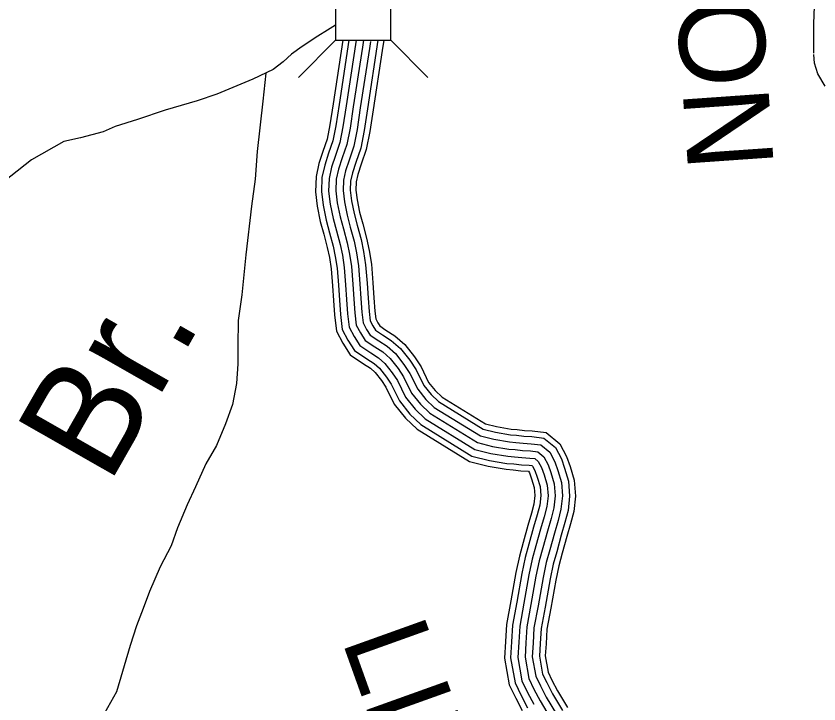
# Model space of a CAD drawing. Extents: x 1788175 to 1969470, y 584502 to 738744.
# Drawn here: x 1947155 to 1950618, y 624974 to 627941 of the extents above; entities that cross this region are included whole.
import ezdxf

# ---------------------------------------------------------------- set-up
doc = ezdxf.new("R2010")
doc.units = 0
for name, color, linetype in [('DESIGN - DRAINAGE - Bridges and Cross Drains Size Text', 7, 'Continuous'), ('DESIGN - ROW - Right-of-Way and Easement Labels', 7, 'Continuous'), ('DESIGN - TRANSPORTATION - Text', 7, 'Continuous'), ('SURVEY - CONTOURS - Index with Text', 7, 'Continuous'), ('SURVEY - DRAINAGE - Storm Sewer', 7, 'Continuous'), ('SURVEY - TRANSPORTATION - Roads', 7, 'Continuous')]:
    doc.layers.add(name, color=color, linetype=linetype)

msp = doc.modelspace()

# ---------------------------------------------------------------- linework, layer by layer
at = {"layer": 'DESIGN - TRANSPORTATION - Text'}
for points in [[(1948533.6, 627902.3), (1948498.3, 627880), (1948456.4, 627853.9), (1948388.4, 627809.6), (1948342.5, 627777.3), (1948306.6, 627743.2), (1948264.6, 627711), (1948176.7, 627668.6), (1948020.7, 627604), (1947936.7, 627575.7), (1947798.7, 627535.1), (1947678.7, 627494.7), (1947582.7, 627464.3), (1947530.7, 627442.1), (1947432.7, 627415.7), (1947360.7, 627399.5), (1947220.8, 627320.9), (1947007.1, 627151.9)], [(1948231.7, 627695.1), (1948219, 627574.6), (1948195.5, 627356.1), (1948185.9, 627237.8), (1948170.2, 627121.6), (1948146.7, 626911.1), (1948129.2, 626738.7), (1948113.5, 626628.4), (1948111.8, 626518.2), (1948112, 626440.1), (1948106.2, 626355.9), (1948088.5, 626265.7), (1948058.7, 626181.4), (1948018.9, 626089.1), (1947973.1, 626008.8), (1947929.3, 625910.5), (1947893.5, 625832.2), (1947851.7, 625733.9), (1947823.9, 625655.7), (1947776.1, 625565.4), (1947730.4, 625459), (1947702.6, 625384.8), (1947674.8, 625310.6), (1947647, 625226.3), (1947587.5, 625025.7), (1947535.7, 624933.4)]]:
    msp.add_lwpolyline(points, dxfattribs=at)
at = {"layer": 'SURVEY - CONTOURS - Index with Text'}
for points in [[(1948564.5, 627836.5), (1948522.6, 627562.9), (1948509.1, 627472.5), (1948496.9, 627410.1), (1948478.8, 627357.1), (1948461.4, 627304.4), (1948448.8, 627248.3), (1948446.4, 627183.3), (1948453.8, 627120.9), (1948467.2, 627054.4), (1948482.1, 626999.7), (1948497.6, 626942.1), (1948506.8, 626898.9), (1948514.1, 626850.3), (1948520, 626777.9), (1948524.1, 626714.3), (1948528.5, 626651.9), (1948536.8, 626581.4), (1948564.1, 626530), (1948596, 626479.4), (1948654.3, 626440.7), (1948683.6, 626421.9), (1948704.5, 626403.7), (1948731.5, 626368.9), (1948750.6, 626340.4), (1948786.4, 626267.1), (1948834.4, 626206.8), (1948885.6, 626158.4), (1949111.4, 626018.9), (1949192.1, 625999), (1949269.7, 625985.9), (1949299.7, 625983.9), (1949332.3, 625979.9), (1949365.6, 625978), (1949369.9, 625970), (1949379, 625944.4), (1949389.9, 625907.4), (1949392.6, 625872.8), (1949388.4, 625835.2), (1949378.4, 625796.4), (1949362.7, 625742.9), (1949342.8, 625670.3), (1949326.2, 625611.6), (1949311.5, 625541.1), (1949289.6, 625417.8), (1949270.9, 625316.4), (1949266.8, 625242.9), (1949262.4, 625170.7), (1949282.5, 625056.4), (1949310.6, 624998.2), (1949338.6, 624944.7)], [(1948590.6, 627836.5), (1948548.1, 627559), (1948534.5, 627468.1), (1948521.8, 627403.4), (1948503.1, 627348.9), (1948486.2, 627297.6), (1948474.4, 627244.9), (1948472.2, 627184.3), (1948479.2, 627125), (1948492.3, 627060.4), (1948506.9, 627006.4), (1948522.7, 626948.1), (1948532.1, 626903.5), (1948539.6, 626853.3), (1948545.6, 626779.8), (1948549.8, 626716), (1948554.1, 626654.3), (1948561.8, 626589.2), (1948586.4, 626542.9), (1948614.8, 626497.7), (1948668.4, 626462.2), (1948699.1, 626442.5), (1948723.2, 626421.4), (1948752.4, 626383.9), (1948772.9, 626353.2), (1948808.3, 626280.9), (1948853.4, 626224.2), (1948901.3, 626178.9), (1949121.5, 626042.9), (1949197.3, 626024.2), (1949272.7, 626011.5), (1949302.2, 626009.5), (1949334.6, 626005.5), (1949368.6, 626003.6), (1949380.3, 626002.2), (1949383.1, 625999.8), (1949393.5, 625980.4), (1949403.5, 625952.4), (1949415.3, 625912.1), (1949418.5, 625872.4), (1949413.8, 625830.5), (1949403.2, 625789.6), (1949387.5, 625735.9), (1949367.6, 625663.4), (1949351.2, 625605.4), (1949336.7, 625536.2), (1949314.9, 625413.2), (1949296.5, 625313.3), (1949292.5, 625241.4), (1949288.2, 625172.1), (1949307.3, 625064.4), (1949333.6, 625009.7), (1949361, 624957.2)], [(1948621.9, 627836.5), (1948578.7, 627554.4), (1948565, 627462.8), (1948551.8, 627395.4), (1948532.5, 627339.1), (1948516.1, 627289.3), (1948505.3, 627240.9), (1948503.2, 627185.6), (1948509.8, 627129.9), (1948522.4, 627067.5), (1948536.9, 627014.5), (1948552.8, 626955.3), (1948562.6, 626909), (1948570.5, 626856.9), (1948576.6, 626782.1), (1948580.7, 626718.1), (1948585, 626657.2), (1948591.9, 626598.6), (1948613.2, 626558.5), (1948637.5, 626519.9), (1948685.4, 626488.2), (1948717.7, 626467.3), (1948745.9, 626442.8), (1948777.5, 626402.1), (1948799.8, 626368.8), (1948834.6, 626297.6), (1948876.3, 626245.3), (1948920.3, 626203.6), (1949133.7, 626071.8), (1949203.6, 626054.6), (1949276.4, 626042.3), (1949305.1, 626040.3), (1949337.3, 626036.4), (1949371.4, 626034.5), (1949393.2, 626031.9), (1949407.7, 626019.7), (1949421.9, 625993), (1949433, 625961.9), (1949445.9, 625917.8), (1949449.6, 625871.9), (1949444.3, 625824.9), (1949433.1, 625781.4), (1949417.3, 625727.5), (1949397.4, 625655.1), (1949381.3, 625598), (1949367.2, 625530.4), (1949345.4, 625407.7), (1949327.4, 625309.6), (1949323.4, 625239.6), (1949319.4, 625173.9), (1949337, 625073.9), (1949361.3, 625023.6), (1949388.1, 624972.4)], [(1948653.4, 627836.5), (1948648.7, 627806.4), (1948609.4, 627549.8), (1948595.6, 627457.6), (1948581.8, 627387.4), (1948561.9, 627329.2), (1948546, 627281.1), (1948536.2, 627236.9), (1948534.3, 627186.8), (1948540.4, 627134.8), (1948552.6, 627074.7), (1948566.8, 627022.6), (1948583, 626962.6), (1948593.1, 626914.5), (1948601.3, 626860.4), (1948607.5, 626784.3), (1948611.7, 626720.2), (1948615.8, 626660.1), (1948622, 626608), (1948640.1, 626574), (1948660.2, 626542), (1948702.3, 626514.1), (1948736.4, 626492.2), (1948768.5, 626464.2), (1948802.6, 626420.3), (1948826.8, 626384.3), (1948861, 626314.2), (1948899.1, 626266.3), (1948939.3, 626228.3), (1949145.8, 626100.8), (1949209.9, 626084.9), (1949280, 626073.1), (1949308, 626071.2), (1949340.1, 626067.3), (1949374.1, 626065.4), (1949406.1, 626061.5), (1949432.2, 626039.6), (1949450.3, 626005.5), (1949462.4, 625971.5), (1949476.6, 625923.5), (1949480.7, 625871.4), (1949474.9, 625819.3), (1949463, 625773.2), (1949447.1, 625719), (1949427.3, 625646.8), (1949411.5, 625590.6), (1949397.6, 625524.5), (1949375.9, 625402.2), (1949358.2, 625305.9), (1949354.4, 625237.8), (1949350.6, 625175.7), (1949366.8, 625083.5), (1949389, 625037.5), (1949415.1, 624987.5), (1949459.4, 624913.5)], [(1948653.4, 627836.5), (1948648.7, 627806.4), (1948609.4, 627549.8), (1948595.6, 627457.6), (1948581.8, 627387.4), (1948561.9, 627329.2), (1948546, 627281.1), (1948536.2, 627236.9), (1948534.3, 627186.8), (1948540.4, 627134.8), (1948552.6, 627074.7), (1948566.8, 627022.6), (1948583, 626962.6), (1948593.1, 626914.5), (1948601.3, 626860.4), (1948607.5, 626784.3), (1948611.7, 626720.2), (1948615.8, 626660.1), (1948622, 626608), (1948640.1, 626574), (1948660.2, 626542), (1948702.3, 626514.1), (1948736.4, 626492.2), (1948768.5, 626464.2), (1948802.6, 626420.3), (1948826.8, 626384.3), (1948861, 626314.2), (1948899.1, 626266.3), (1948939.3, 626228.3), (1949145.8, 626100.8), (1949209.9, 626084.9), (1949280, 626073.1), (1949308, 626071.2), (1949340.1, 626067.3), (1949374.1, 626065.4), (1949406.1, 626061.5), (1949432.2, 626039.6), (1949450.3, 626005.5), (1949462.4, 625971.5), (1949476.6, 625923.5), (1949480.7, 625871.4), (1949474.9, 625819.3), (1949463, 625773.2), (1949447.1, 625719), (1949427.3, 625646.8), (1949411.5, 625590.6), (1949397.6, 625524.5), (1949375.9, 625402.2), (1949358.2, 625305.9), (1949354.4, 625237.8), (1949350.6, 625175.7), (1949366.8, 625083.5), (1949389, 625037.5), (1949415.1, 624987.5), (1949459.4, 624913.5)], [(1948684, 627831.7), (1948679.3, 627801.6), (1948640, 627545.1), (1948626.2, 627452.3), (1948611.8, 627379.3), (1948591.3, 627319.3), (1948576, 627272.8), (1948567, 627232.9), (1948565.4, 627188.1), (1948571.1, 627139.7), (1948582.8, 627081.8), (1948596.7, 627030.7), (1948613.1, 626969.8), (1948623.6, 626920), (1948632.1, 626864), (1948638.4, 626786.6), (1948642.6, 626722.3), (1948646.7, 626663), (1948652.1, 626617.5), (1948666.9, 626589.6), (1948682.9, 626564.2), (1948719.3, 626540.1), (1948755.1, 626517), (1948791.1, 626485.6), (1948827.8, 626438.4), (1948853.7, 626399.8), (1948887.4, 626330.9), (1948922, 626287.3), (1948958.3, 626253), (1949158, 626129.7), (1949216.2, 626115.3), (1949283.6, 626104), (1949311, 626102.1), (1949342.8, 626098.2), (1949376.9, 626096.3), (1949419.1, 626091.2), (1949456.8, 626059.4), (1949478.8, 626018.1), (1949491.9, 625981.1), (1949507.2, 625929.1), (1949511.9, 625870.9), (1949505.4, 625813.7), (1949492.9, 625764.9), (1949477, 625710.5), (1949457.2, 625638.5), (1949441.6, 625583.3), (1949428.1, 625518.6), (1949406.5, 625396.7), (1949389, 625302.2), (1949385.3, 625236), (1949381.7, 625177.4), (1949396.6, 625093.1), (1949416.7, 625051.4), (1949442.2, 625002.7), (1949485.9, 624929.5)], [(1948716, 627836.5), (1948670.7, 627540.5), (1948656.7, 627447), (1948641.8, 627371.3), (1948620.7, 627309.5), (1948605.9, 627264.5), (1948597.9, 627228.9), (1948596.4, 627189.3), (1948601.7, 627144.6), (1948613, 627089), (1948626.6, 627038.8), (1948643.3, 626977.1), (1948654.1, 626925.6), (1948662.9, 626867.6), (1948669.3, 626788.9), (1948673.5, 626724.4), (1948677.6, 626665.9), (1948682.2, 626626.9), (1948693.8, 626605.1), (1948705.6, 626586.3), (1948736.2, 626566), (1948773.7, 626541.9), (1948813.8, 626507), (1948852.9, 626456.6), (1948880.6, 626415.3), (1948913.7, 626347.5), (1948944.9, 626308.3), (1948977.3, 626277.7), (1949170.1, 626158.6), (1949222.5, 626145.7), (1949287.3, 626134.8), (1949313.9, 626133), (1949345.6, 626129.1), (1949379.6, 626127.2), (1949432, 626120.8), (1949481.3, 626079.3), (1949507.2, 626030.6), (1949521.4, 625990.7), (1949537.9, 625934.8), (1949543, 625870.4), (1949536, 625808), (1949522.8, 625756.7), (1949506.8, 625702.1), (1949487, 625630.2), (1949471.7, 625575.9), (1949458.5, 625512.7), (1949437, 625391.1), (1949419.9, 625298.6), (1949416.3, 625234.2), (1949412.9, 625179.2), (1949426.4, 625102.7), (1949444.4, 625065.4), (1949469.2, 625017.8), (1949512.5, 624945.4)], [(1948741.1, 627836.5), (1948734.4, 627793.1), (1948695.1, 627536.8), (1948681.1, 627442.8), (1948665.7, 627364.9), (1948644.1, 627301.6), (1948629.7, 627257.9), (1948622.5, 627225.8), (1948621.2, 627190.3), (1948626.1, 627148.5), (1948637, 627094.7), (1948650.5, 627045.3), (1948667.3, 626982.8), (1948678.5, 626930), (1948687.5, 626870.4), (1948694, 626790.7), (1948698.2, 626726), (1948702.2, 626668.2), (1948706.2, 626634.4), (1948715.2, 626617.5), (1948723.7, 626604), (1948749.7, 626586.7), (1948788.6, 626561.7), (1948831.8, 626524.1), (1948873, 626471.1), (1948902.1, 626427.6), (1948934.7, 626360.8), (1948963.2, 626325.1), (1948992.4, 626297.4), (1949179.8, 626181.7), (1949227.5, 626169.9), (1949290.2, 626159.4), (1949316.2, 626157.6), (1949347.7, 626153.7), (1949381.8, 626151.8), (1949442.2, 626144.5), (1949500.9, 626095.1), (1949529.9, 626040.7), (1949545, 625998.3), (1949562.3, 625939.3), (1949567.8, 625870), (1949560.4, 625803.5), (1949546.6, 625750.1), (1949530.6, 625695.3), (1949510.9, 625623.5), (1949495.7, 625570), (1949482.8, 625508), (1949461.3, 625386.7), (1949444.5, 625295.6), (1949441, 625232.7), (1949437.7, 625180.6), (1949450.1, 625110.4), (1949466.5, 625076.4), (1949490.8, 625029.9), (1949533.7, 624958.2)]]:
    msp.add_lwpolyline(points, dxfattribs=at)
at = {"layer": 'SURVEY - DRAINAGE - Storm Sewer'}
for p, q in [((1948533.6, 627836.5), (1948373, 627675.9)), ((1948771.2, 627836.5), (1948931.7, 627675.9))]:
    msp.add_line(p, q, dxfattribs=at)
msp.add_lwpolyline([(1948533.6, 628074.1), (1948533.6, 627836.5), (1948771.2, 627836.5), (1948771.2, 628074.1)], close=True, dxfattribs=at)
at = {"layer": 'SURVEY - TRANSPORTATION - Roads'}
for points in [[(1950596.3, 627781.4), (1950596.3, 627809.5), (1950596.2, 627849.5), (1950596, 627907.5), (1950605, 628138), (1950579.9, 628271.6), (1950571.1, 628348.8), (1950564.4, 628447.5), (1950568.4, 628554.9), (1950578.2, 628622), (1950611.4, 628716.3), (1950626.5, 628777.6)], [(1950645.4, 627639), (1950613.5, 627691.8), (1950599.4, 627737.3), (1950596.6, 627775.2)]]:
    msp.add_lwpolyline(points, dxfattribs=at)

# ---------------------------------------------------------------- texts
at = {"layer": 'DESIGN - DRAINAGE - Bridges and Cross Drains Size Text'}
msp.add_text('Br.', height=475, rotation=60.2897, dxfattribs=at).set_placement((1947554, 625913.9))
at = {"layer": 'DESIGN - ROW - Right-of-Way and Easement Labels'}
for s, rotation, p in [('COON', 274.0145, (1949951, 628745.9)), ('LIBERTY', 289.7222, (1948558.3, 625249.9))]:
    msp.add_text(s, height=370, rotation=rotation, dxfattribs=at).set_placement(p)

doc.saveas('drawing.dxf')
